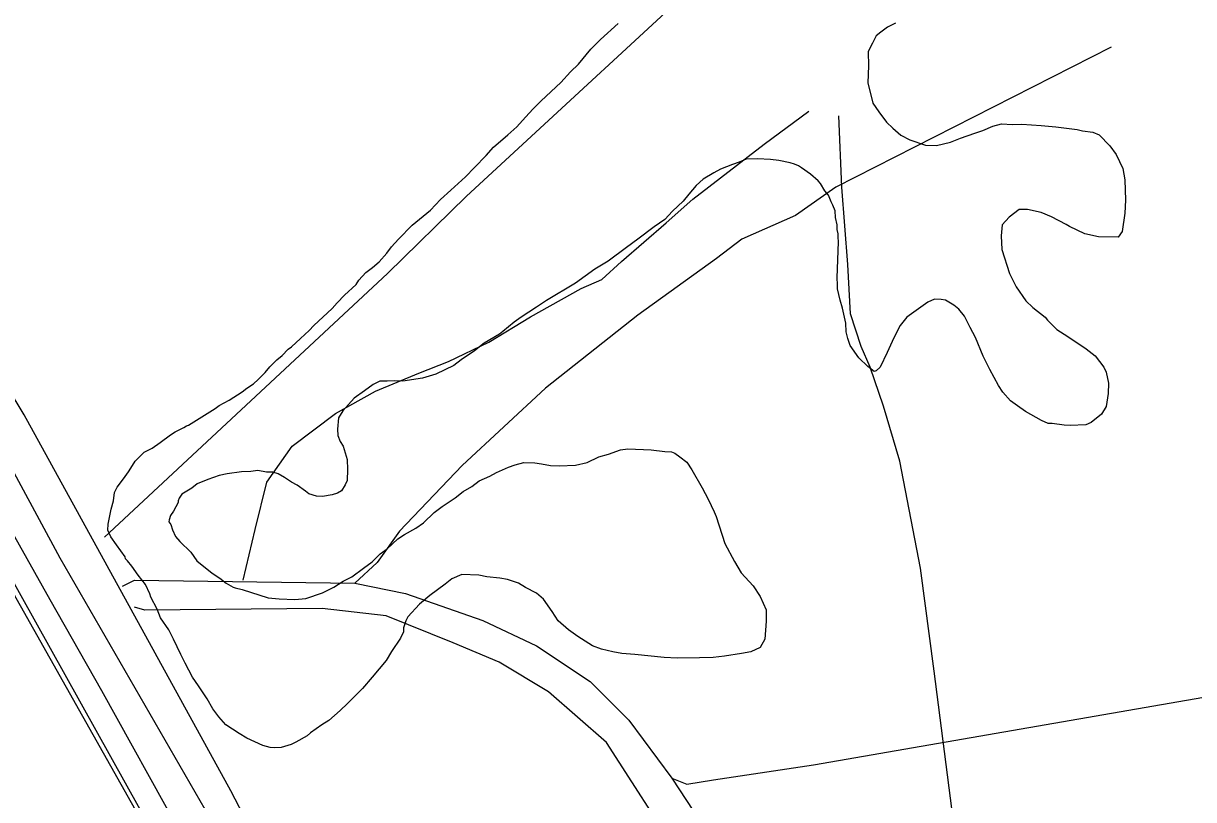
# Model space of a CAD drawing. Extents: x 3161514 to 3199414, y 831166 to 856601.
# Drawn here: x 3181850 to 3183589, y 844138 to 845292 of the extents above; entities that cross this region are included whole.
import ezdxf

# ---------------------------------------------------------------- set-up
doc = ezdxf.new("R2010")
doc.units = 0
for name, color, linetype in [('V-RAIL-TRAK', 7, 'Continuous'), ('V-ROAD-CNTR', 7, 'Continuous'), ('V-SITE-VEGE', 7, 'Continuous'), ('V-TOPO-SHOR', 7, 'Continuous')]:
    doc.layers.add(name, color=color, linetype=linetype)

msp = doc.modelspace()

# ---------------------------------------------------------------- linework, layer by layer
at = {"layer": 'V-RAIL-TRAK'}
msp.add_lwpolyline([(3180808.7, 846265.6), (3180921.2, 846065.7), (3181051.5, 845834.5), (3181182.4, 845602.6), (3181298.1, 845396.9), (3181382.8, 845246.9), (3181460, 845109.8), (3181608.7, 844845.1), (3181772, 844555.9), (3181938.1, 844261.9), (3182098, 843978.3), (3182283.2, 843648.3), (3182416.6, 843413.2), (3182429.8, 843389.6)], dxfattribs=at)
at = {"layer": 'V-ROAD-CNTR'}
for points in [[(3181367.5, 845470.9), (3181582.7, 845085.2), (3181753.5, 844776), (3181904.3, 844497.6), (3182134.7, 844098.3), (3182267.9, 843856.9), (3182465.1, 843519.1), (3182588.4, 843297), (3182753.6, 842999.4)], [(3181321.6, 845380.8), (3181534.1, 844989.8), (3181799.8, 844524.4), (3182069.3, 844040.9), (3182292.1, 843643.9), (3182510, 843255.2), (3182750, 842829.8)]]:
    msp.add_lwpolyline(points, dxfattribs=at)
at = {"layer": 'V-SITE-VEGE'}
for points in [[(3182075.5, 844684.7), (3182088.4, 844691), (3182092.4, 844693.7), (3182095.3, 844694.6), (3182135.2, 844719.3), (3182141.2, 844723.9), (3182156.1, 844732.1), (3182175, 844744), (3182182, 844749.6), (3182192, 844756), (3182199.1, 844762.5), (3182209.2, 844772.8), (3182216.3, 844781.3), (3182226.5, 844791.6), (3182234.5, 844798.1), (3182243.6, 844807.5), (3182248.6, 844811.1), (3182261.7, 844823.3), (3182274.8, 844835.4), (3182281.9, 844842.9), (3182309.2, 844868.1), (3182316.3, 844876.6), (3182327.4, 844887.8), (3182344.6, 844903.7), (3182348.7, 844910.3), (3182358.9, 844921.6), (3182368.9, 844929), (3182378.9, 844937.3), (3182390.2, 844950.5), (3182397.3, 844960), (3182407.5, 844971.2), (3182427.7, 844991.8), (3182454.9, 845014.1), (3182470.1, 845030), (3182485.2, 845044), (3182507.3, 845063.6), (3182520.5, 845077.7), (3182537.7, 845095.5), (3182548.9, 845107.7), (3182570.1, 845126.3), (3182583.2, 845138.4), (3182596.4, 845152.5), (3182607.5, 845164.7), (3182619.7, 845176.9), (3182648.9, 845203.9), (3182663.2, 845219.9), (3182675.3, 845231.1), (3182693.6, 845253.7), (3182707.8, 845267.8), (3182734, 845292)], [(3183146.3, 845292.5), (3183134.4, 845286.2), (3183124.4, 845278.8), (3183117.4, 845273.2), (3183112.1, 845262.7), (3183106.9, 845253.2), (3183105.7, 845249.4), (3183105.9, 845228.9), (3183104.9, 845203.7), (3183112.5, 845173.3), (3183121.7, 845160.3), (3183132.8, 845145.2), (3183142.2, 845136.1), (3183154.4, 845125.9), (3183167.7, 845118.6), (3183190.8, 845110.9), (3183207.3, 845110.3), (3183227.9, 845115.3), (3183242.7, 845121.5), (3183264.4, 845128.5), (3183276.2, 845132.9), (3183291, 845139.1), (3183303.8, 845142.5), (3183320.3, 845141.8), (3183333.9, 845142.3), (3183363, 845140.2), (3183384.4, 845138.4), (3183416.3, 845134.2), (3183424, 845132), (3183439.5, 845130.4), (3183449, 845126.1), (3183464.9, 845110), (3183474.1, 845097), (3183484, 845076.2), (3183487.3, 845059.5), (3183488, 845029.3), (3183487.3, 845009.9), (3183483.3, 844982.8), (3183477.1, 844974.3), (3183448, 844974.5), (3183427.7, 844979.2), (3183404.8, 844989.8), (3183400.1, 844992.9), (3183378.2, 845004.4), (3183362.9, 845010.9), (3183342.6, 845015.5), (3183330, 845015.1), (3183315, 845004), (3183304.8, 844992.7), (3183303.2, 844976.2), (3183304.3, 844955.8), (3183315.6, 844920.3), (3183325.5, 844900.5), (3183340.2, 844879.5), (3183350.6, 844869.4), (3183368.5, 844855.1), (3183372.2, 844851), (3183386.2, 844836.9), (3183402.4, 844826.5), (3183429.8, 844808), (3183443, 844797.7), (3183456, 844780.7), (3183459.6, 844773.7), (3183462.9, 844757.1), (3183462.3, 844741.6)], [(3183462.3, 844741.6), (3183459.6, 844722.2), (3183452.3, 844710.8), (3183437.3, 844698.8), (3183429.3, 844695.2), (3183406, 844694.2), (3183397.2, 844694.5), (3183378.9, 844697.2), (3183373, 844697.4), (3183363.5, 844701.7), (3183339.7, 844715.2), (3183327.4, 844723.5), (3183317, 844730.7), (3183305.8, 844743.8), (3183299.4, 844753.7), (3183286.7, 844777.6), (3183276.8, 844797.4), (3183265.2, 844825.1), (3183257, 844840), (3183248.9, 844856.8), (3183240.6, 844866.9), (3183233, 844873), (3183220.7, 844880.3), (3183213.9, 844881.5), (3183204.2, 844881.9), (3183194.3, 844877.4), (3183163.3, 844855.3), (3183153.1, 844843), (3183149.9, 844836.4), (3183141.5, 844819.2), (3183134.1, 844802.9), (3183123.5, 844781), (3183117.4, 844775.4), (3183114.5, 844774.5), (3183105, 844781.7), (3183091.9, 844794.9), (3183079, 844812.9), (3183075.6, 844823.7), (3183073, 844833.5), (3183072.5, 844846.2), (3183067.6, 844868.7), (3183064.2, 844880.5), (3183059.9, 844897.2), (3183060.2, 844904), (3183059.6, 844913.8), (3183061.7, 844967.2), (3183061, 844974), (3183061.2, 844978.9), (3183059.5, 844985.7), (3183059.8, 844992.5), (3183057.3, 845003.3), (3183056.7, 845013.1), (3183053.1, 845021.9), (3183050.4, 845026.9), (3183046.9, 845036.8), (3183041.3, 845042.8), (3183034.9, 845053.8), (3183031.2, 845057.8), (3183019.9, 845068), (3183006.7, 845077.2), (3183001.9, 845080.3), (3182996.2, 845082.5), (3182989.5, 845084.7), (3182973.1, 845088.3), (3182960.5, 845089.7), (3182941.1, 845090.5), (3182924.5, 845090.2), (3182913.7, 845085.7), (3182903.8, 845082.2), (3182886, 845075.1), (3182876.1, 845069.7), (3182860.2, 845060.6), (3182850.1, 845051.2), (3182838.9, 845038.1), (3182830.7, 845027.7), (3182814.6, 845012.8), (3182803.4, 845000.6), (3182787.4, 844989.5), (3182763.3, 844971), (3182746.3, 844959), (3182719.3, 844938.7), (3182699.4, 844926.8), (3182670.4, 844905.6), (3182627.6, 844880), (3182612.6, 844869.9), (3182589.7, 844855.2), (3182579.6, 844847.9), (3182562.6, 844833.9), (3182557.6, 844830.2), (3182534.7, 844816.5), (3182520.6, 844805.4), (3182500.6, 844791.6), (3182489.6, 844783.3), (3182462.9, 844770.7), (3182443.2, 844764.7), (3182413.9, 844760), (3182402.2, 844760.4), (3182390.5, 844759.9), (3182379.8, 844760.3), (3182369.9, 844754.9), (3182356.9, 844745.7)], [(3182356.9, 844745.7), (3182341.9, 844734.6), (3182324.6, 844715.8), (3182318.4, 844705.4), (3182316.8, 844688.9), (3182317.4, 844679.2), (3182320.9, 844670.3), (3182325.5, 844663.3), (3182331.5, 844643.6), (3182331.9, 844629), (3182331.3, 844612.5), (3182328.1, 844605.8), (3182322.9, 844597.3), (3182317, 844593.6), (3182309.1, 844591), (3182294.4, 844588.7), (3182285.7, 844589), (3182274.1, 844592.4), (3182269.4, 844596.4), (3182257.1, 844605.7), (3182248.6, 844609.9), (3182238.1, 844617.1), (3182228.6, 844622.3), (3182220.9, 844624.6), (3182211.2, 844624.9), (3182198.7, 844627.4), (3182187.9, 844625.9), (3182174.3, 844625.4), (3182152.8, 844622.4), (3182141, 844619.9), (3182124.3, 844613.7), (3182108.5, 844607.6), (3182100.4, 844601.1), (3182085.5, 844591.9), (3182081.4, 844586.2), (3182080.3, 844582.4), (3182080.1, 844579.5), (3182072.9, 844567.1), (3182068.7, 844560.5), (3182066.5, 844553.8), (3182066.4, 844550.9), (3182069.1, 844546.9), (3182071.8, 844539), (3182076.2, 844529.1), (3182082.8, 844522), (3182098.7, 844505.8), (3182107.9, 844492.8), (3182130.5, 844474.5), (3182141.9, 844467.2), (3182151.3, 844460), (3182161.8, 844453.8), (3182164.7, 844452.7), (3182175.3, 844450.4), (3182213.7, 844438.2), (3182230.1, 844436.6), (3182253.4, 844435.6), (3182270, 844436.9), (3182294.7, 844445.7), (3182311.5, 844453.8), (3182325.5, 844463), (3182338.4, 844469.3), (3182355.4, 844482.2), (3182368.4, 844491.5), (3182380.5, 844503.6), (3182390.6, 844511), (3182406.7, 844525.9), (3182416.7, 844532.4), (3182433.5, 844541.4), (3182444.6, 844549.7), (3182460.7, 844564.7), (3182472.7, 844573.9), (3182491.7, 844586.8), (3182503.7, 844596.1), (3182516.7, 844603.3), (3182527.7, 844611.7), (3182543.5, 844618.8), (3182553.4, 844624.3), (3182571.3, 844632.3), (3182581.1, 844635.8), (3182593.9, 844639.2), (3182610.4, 844638.6), (3182620.1, 844637.2), (3182633.6, 844634.8), (3182646.2, 844634.3), (3182670.6, 844635.3), (3182688.2, 844639.4), (3182705.1, 844647.5), (3182719.8, 844651.8), (3182737.6, 844657.9), (3182748.3, 844659.5), (3182783.3, 844658.1), (3182803.6, 844655.4), (3182813.3, 844655), (3182818.1, 844652.9), (3182825.6, 844647.7), (3182836, 844639.5), (3182843.4, 844628.5), (3182858.8, 844601.7), (3182867.9, 844584.8), (3182876.9, 844566), (3182879.5, 844559.1)], [(3182879.5, 844559.1), (3182892.6, 844518.7), (3182907.1, 844491.9), (3182917.1, 844475), (3182934.8, 844455.8), (3182944.9, 844439.9), (3182953.9, 844420.1), (3182954.2, 844403.5), (3182952.2, 844376.4), (3182944.9, 844364), (3182931, 844357.8), (3182917.3, 844355.4), (3182891.9, 844351.5), (3182875.3, 844349.2), (3182854.8, 844349), (3182821.8, 844348.4), (3182802.3, 844349.1), (3182758.8, 844353.8), (3182739.4, 844355.5), (3182725.9, 844358), (3182709.5, 844361.5), (3182696.1, 844366.9), (3182674.2, 844380.4), (3182660.1, 844390.7), (3182645, 844403.9), (3182635.8, 844417.9), (3182622.9, 844435.9), (3182612.6, 844445), (3182596.4, 844453.4), (3182585.9, 844459.7), (3182569.6, 844465.2), (3182558, 844467.5), (3182538.7, 844469.3), (3182527.1, 844471.7), (3182501.9, 844472.7), (3182487, 844466.4), (3182477, 844458.1), (3182454, 844441.5), (3182438.9, 844428.4), (3182421.6, 844409.7), (3182418.5, 844403.9), (3182415.1, 844393.4), (3182414.9, 844387.6), (3182410.7, 844378), (3182397.2, 844358.1), (3182389, 844344.8), (3182368.6, 844320.3), (3182354.3, 844303.4), (3182332, 844280.9), (3182320.9, 844270.6), (3182303.8, 844255.8), (3182293.8, 844249.3), (3182276.8, 844237.4), (3182271.8, 844232.7), (3182254.9, 844223.6), (3182248, 844220), (3182233.2, 844215.7), (3182223.5, 844215.1), (3182216.7, 844215.4), (3182206.1, 844218.7), (3182182.2, 844229.4), (3182170.8, 844236.6), (3182150.9, 844249.1), (3182140.7, 844261.1), (3182131.4, 844273.2), (3182123.3, 844288.1), (3182110.4, 844307), (3182101.2, 844320), (3182090.3, 844340.9), (3182084, 844353.8), (3182073.2, 844376.5), (3182066, 844390.4), (3182054, 844408.4), (3182048.7, 844421.2), (3182039.7, 844439.1), (3182037.9, 844444), (3182031.7, 844457.9), (3182020.5, 844471.9), (3182011.3, 844484.9), (3182004.8, 844493), (3182002, 844496), (3182001.2, 844498.9), (3181988.3, 844516.9), (3181980, 844528.9), (3181975.5, 844538.8), (3181975.8, 844547.6), (3181980.6, 844569.7), (3181984, 844582.3), (3181985.4, 844594.8), (3181989.6, 844602.5), (3181998.9, 844614.7), (3182006.1, 844625.1), (3182012.3, 844634.6), (3182016.4, 844641.3), (3182023.5, 844648.8), (3182029.6, 844654.4), (3182036.5, 844658), (3182041.5, 844660.7), (3182053.5, 844669), (3182068.5, 844680.1), (3182075.5, 844684.7)]]:
    msp.add_lwpolyline(points, dxfattribs=at)
at = {"layer": 'V-TOPO-SHOR'}
for points in [[(3181970.8, 844528.4), (3182391.3, 844920.1), (3182508.6, 845035.2), (3182913.6, 845409.2), (3183095.1, 845561.9), (3183557.6, 845993.5), (3183584.2, 846044.4), (3183584.2, 846088.7), (3183555.4, 846168.3), (3183604.1, 846307.8), (3183646.2, 846365.3), (3183699.3, 846405.1), (3183781.2, 846478.2), (3183810, 846518), (3183883, 846692.9), (3183889.6, 846763.7), (3183922.8, 846867.7), (3183940.5, 846894.3), (3183951.6, 846900.9), (3183973.7, 846912), (3183993.3, 846906)], [(3180747.1, 846439.2), (3181094.5, 845843.4), (3181206.9, 845643.1), (3181430.8, 845255.8), (3181608.4, 844935.6), (3181889.3, 844435.7), (3181966, 844300.5), (3182082.8, 844090.3), (3182353.2, 843625.3), (3182450.6, 843444.1)], [(3182381.5, 843722.4), (3182158.4, 844150.9), (3181974.4, 844485.4), (3181851.2, 844710.1), (3181754.8, 844869.5), (3181561.4, 845213.7), (3181449.6, 845419.6), (3181361.3, 845566.2), (3181301.4, 845671.3), (3181184.1, 845886), (3181103.2, 846018.7), (3181077, 846068), (3180991, 846215.3)], [(3183466.9, 845256.5), (3183057.5, 845048.5), (3182997.7, 845006.4), (3182918, 844971), (3182880.4, 844942.2), (3182763.1, 844858.1), (3182625.9, 844749.7), (3182502, 844634.6), (3182409, 844537.2), (3182375.8, 844490.7), (3182342.6, 844459.7)], [(3182176.6, 844464.2), (3182194.3, 844539.4), (3182212, 844610.2), (3182249.6, 844663.4), (3182313.8, 844712), (3182373.6, 844745.2), (3182437.8, 844771.8), (3182482, 844789.5), (3182541.8, 844818.3), (3182603.8, 844855.9), (3182679, 844898), (3182710, 844911.2), (3182738.8, 844937.8), (3182805.2, 844995.3), (3182845, 845030.7), (3182951.2, 845112.6), (3183017.6, 845161.3)], [(3182942.4, 843720.5), (3183026.5, 843707.3), (3183050.8, 843707.3), (3183075.2, 843722.7), (3183088.4, 843736), (3183157.1, 843844.5), (3183225.7, 843939.6), (3183243.4, 843977.3), (3183250, 844010.5), (3183250, 844037), (3183232.3, 844105.6), (3183203.5, 844329.2), (3183183.6, 844481.9), (3183152.6, 844641.2), (3183128.3, 844723.1), (3183108.4, 844780.7), (3183095.1, 844811.6), (3183079.6, 844860.3), (3183075.2, 844933.4), (3183066.3, 845048.5), (3183061.9, 845154.7)], [(3181997.3, 844455.3), (3182015, 844464.2), (3182342.6, 844459.7), (3182417.9, 844444.3), (3182532.9, 844404.4), (3182612.6, 844366.8), (3182692.3, 844313.7), (3182749.8, 844256.1), (3182814, 844169.8), (3182836.1, 844161), (3182876, 844167.6), (3183024.3, 844189.7), (3183701.5, 844307)], [(3182752, 843399.6), (3182867.1, 843665.2), (3182922.5, 843826.8), (3182926.9, 843871), (3182926.9, 843891), (3182891.5, 843952.9), (3182860.5, 844012.7), (3182825.1, 844054.7), (3182716.6, 844222.9), (3182630.3, 844298.2), (3182557.3, 844342.4), (3182488.7, 844371.2), (3182389.1, 844411.1), (3182293.9, 844422.1), (3182030.5, 844419.9), (3182015, 844424.3)], [(3182814, 844169.8), (3182971.1, 843930.8), (3182984.4, 843899.8), (3182984.4, 843868.8), (3182982.2, 843842.3), (3182904.8, 843629.8), (3182802.9, 843368.6), (3182873.8, 843302.2), (3182920.2, 843269), (3182973.4, 843249.1), (3183033.1, 843238.1), (3183112.8, 843242.5), (3183188, 843260.2), (3183351.8, 843333.2), (3183546.6, 843435), (3183582, 843455), (3183648.4, 843519.1)]]:
    msp.add_lwpolyline(points, dxfattribs=at)

doc.saveas('drawing.dxf')
